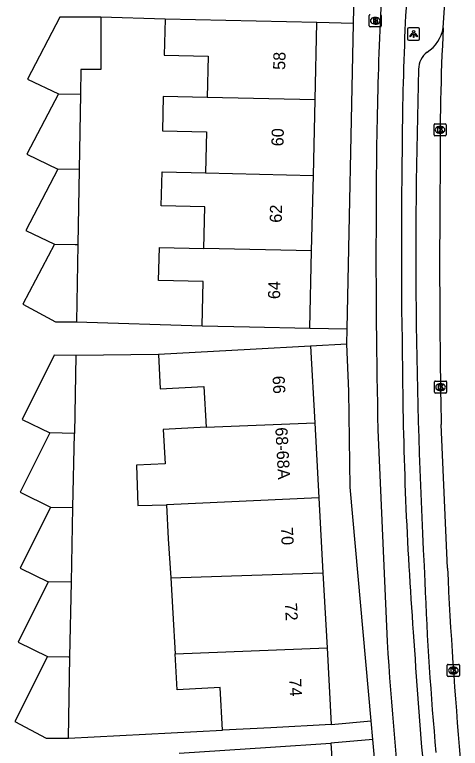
# Model space of a CAD drawing. Extents: x 160026 to 161302, y 384757 to 385701.
# Drawn here: x 160769.4 to 160806.2, y 385019.4 to 385080 of the extents above; entities that cross this region are included whole.
import ezdxf

# ---------------------------------------------------------------- set-up
doc = ezdxf.new("R2010")
doc.units = 0
for name, color, linetype in [('IMGEO_Brandkraan', 7, 'Continuous'), ('IMGEO_Fietspad_open', 7, 'Continuous'), ('IMGEO_Kolk', 7, 'Continuous'), ('IMGEO_Lichtpunt', 7, 'Continuous'), ('IMGEO_Pand', 7, 'Continuous'), ('IMGEO_Pand_nummerreeks', 7, 'Continuous'), ('IMGEO_Parkeervlak_open', 7, 'Continuous'), ('IMGEO_Rijbaan_lokaal_gesloten', 7, 'Continuous'), ('IMGEO_Rijbaan_lokaal_open', 7, 'Continuous'), ('IMGEO_Voetpad_open', 7, 'Continuous')]:
    doc.layers.add(name, color=color, linetype=linetype)

msp = doc.modelspace()

# ---------------------------------------------------------------- linework, layer by layer
at = {"layer": 'IMGEO_Brandkraan'}
for p, q in [((160798.662, 385079.057), (160798.662, 385079.909)), ((160799.15, 385079.763), (160799.175, 385079.763)), ((160799.663, 385079.909), (160799.663, 385079.057)), ((160799.173, 385079.203), (160799.148, 385079.203)), ((160799.589, 385078.983), (160798.737, 385078.983))]:
    msp.add_line(p, q, dxfattribs=at)
for points in [[(160798.662, 385079.057), (160798.662, 385079.909)], [(160799.01, 385079.683), (160799.01, 385079.283), (160799.223, 385079.283)], [(160799.241, 385079.683), (160799.01, 385079.683)], [(160799.189, 385079.602), (160799.135, 385079.602), (160799.135, 385079.526)], [(160799.663, 385079.909), (160799.663, 385079.057)], [(160799.135, 385079.526), (160799.188, 385079.526)], [(160799.197, 385079.45), (160799.135, 385079.45), (160799.135, 385079.369)], [(160799.135, 385079.369), (160799.197, 385079.369)], [(160799.589, 385078.983), (160798.737, 385078.983)]]:
    msp.add_lwpolyline(points, dxfattribs=at)
for centre, radius, start, end in [((160798.739, 385079.907), 0.0765, 91.55205, 178.44795), ((160798.739, 385079.907), 0.0765, 91.55205, 178.44795), ((160799.19, 385079.564), 0.0379, 267.82845, 90.93552), ((160799.245, 385079.538), 0.145, 59.4692, 91.53667), ((160799.27, 385079.585), 0.0922, 285.51372, 58.15012), ((160799.587, 385079.907), 0.0765, 1.55205, 88.44795), ((160799.587, 385079.907), 0.0765, 1.55205, 88.44795), ((160798.739, 385079.059), 0.0765, 181.55205, 268.44795), ((160798.739, 385079.059), 0.0765, 181.55205, 268.44795), ((160799.198, 385079.409), 0.0404, 269.87594, 90.50774), ((160799.229, 385079.534), 0.251, 268.66757, 293.53466), ((160799.275, 385079.393), 0.105, 301.31148, 78.98903), ((160799.587, 385079.059), 0.0765, 271.55205, 358.44795), ((160799.587, 385079.059), 0.0765, 271.55205, 358.44795)]:
    msp.add_arc(centre, radius, start, end, dxfattribs=at)
for centre, major_axis, ratio, start_param, end_param in [((160799.149, 385079.483), (-0.387, 0.002), 0.722429, 4.712389, 7.853982), ((160799.174, 385079.483), (-0.39, 0.002), 0.717154, 1.570796, 4.712389)]:
    msp.add_ellipse(centre, major_axis=major_axis, ratio=ratio, start_param=start_param, end_param=end_param, dxfattribs=at)
at = {"layer": 'IMGEO_Fietspad_open'}
msp.add_lwpolyline([(160799.384, 385045.713), (160800.145, 385028.23)], dxfattribs=at)
for centre, radius, start, end in [((161060.115, 385067.634), 258.736, 175.08564, 179.46807), ((161185.962, 385063.418), 386.73, 177.09467, 180.03782), ((161365.592, 385060.944), 564.275, 179.07681, 181.03041), ((161384.823, 385059.538), 585.602, 179.645344, 181.352793), ((161123.766, 385053.052), 322.366, 180.40077, 184.27973), ((161342.173, 385063.589), 540.981, 183.66637, 186.14879), ((161161.658, 385051.094), 362.235, 183.61885, 186.14936)]:
    msp.add_arc(centre, radius, start, end, dxfattribs=at)
at = {"layer": 'IMGEO_Kolk'}
for p, q in [((160804.014, 385070.05), (160804.014, 385070.902)), ((160804.089, 385070.976), (160804.941, 385070.976)), ((160804.502, 385070.756), (160804.527, 385070.756)), ((160805.015, 385070.902), (160805.015, 385070.05)), ((160804.941, 385069.976), (160804.089, 385069.976)), ((160804.525, 385070.196), (160804.5, 385070.196)), ((160804.052, 385048.813), (160804.052, 385049.665)), ((160804.127, 385049.739), (160804.979, 385049.739)), ((160804.54, 385049.519), (160804.565, 385049.519)), ((160805.053, 385049.665), (160805.053, 385048.813)), ((160804.979, 385048.739), (160804.127, 385048.739)), ((160804.563, 385048.959), (160804.538, 385048.959)), ((160805.187, 385026.346), (160806.039, 385026.346)), ((160805.112, 385025.42), (160805.112, 385026.272)), ((160805.6, 385026.126), (160805.625, 385026.126)), ((160806.113, 385026.272), (160806.113, 385025.42)), ((160806.039, 385025.346), (160805.187, 385025.346)), ((160805.623, 385025.566), (160805.598, 385025.566))]:
    msp.add_line(p, q, dxfattribs=at)
for points in [[(160804.014, 385070.05), (160804.014, 385070.902)], [(160804.089, 385070.976), (160804.941, 385070.976)], [(160804.335, 385070.676), (160804.458, 385070.676), (160804.458, 385070.525), (160804.588, 385070.676), (160804.752, 385070.676), (160804.606, 385070.525), (160804.759, 385070.276), (160804.607, 385070.276), (160804.522, 385070.44), (160804.458, 385070.373), (160804.458, 385070.276), (160804.335, 385070.276), (160804.335, 385070.676)], [(160805.015, 385070.902), (160805.015, 385070.05)], [(160804.941, 385069.976), (160804.089, 385069.976)], [(160804.052, 385048.813), (160804.052, 385049.665)], [(160804.127, 385049.739), (160804.979, 385049.739)], [(160804.373, 385049.439), (160804.496, 385049.439), (160804.496, 385049.288), (160804.626, 385049.439), (160804.79, 385049.439), (160804.644, 385049.288), (160804.797, 385049.039), (160804.645, 385049.039), (160804.56, 385049.203), (160804.496, 385049.136), (160804.496, 385049.039), (160804.373, 385049.039), (160804.373, 385049.439)], [(160805.053, 385049.665), (160805.053, 385048.813)], [(160804.979, 385048.739), (160804.127, 385048.739)], [(160805.187, 385026.346), (160806.039, 385026.346)], [(160805.112, 385025.42), (160805.112, 385026.272)], [(160805.433, 385026.046), (160805.556, 385026.046), (160805.556, 385025.895), (160805.686, 385026.046), (160805.85, 385026.046), (160805.704, 385025.895), (160805.857, 385025.646), (160805.705, 385025.646), (160805.62, 385025.81), (160805.556, 385025.743), (160805.556, 385025.646), (160805.433, 385025.646), (160805.433, 385026.046)], [(160806.113, 385026.272), (160806.113, 385025.42)], [(160806.039, 385025.346), (160805.187, 385025.346)]]:
    msp.add_lwpolyline(points, dxfattribs=at)
for centre, start, end in [((160804.091, 385070.9), 91.55205, 178.44795), ((160804.091, 385070.9), 91.55205, 178.44795), ((160804.939, 385070.9), 1.55205, 88.44795), ((160804.939, 385070.9), 1.55205, 88.44795), ((160804.091, 385070.052), 181.55205, 268.44795), ((160804.091, 385070.052), 181.55205, 268.44795), ((160804.939, 385070.052), 271.55205, 358.44795), ((160804.939, 385070.052), 271.55205, 358.44795), ((160804.129, 385049.663), 91.55205, 178.44795), ((160804.129, 385049.663), 91.55205, 178.44795), ((160804.977, 385049.663), 1.55205, 88.44795), ((160804.977, 385049.663), 1.55205, 88.44795), ((160804.129, 385048.815), 181.55205, 268.44795), ((160804.129, 385048.815), 181.55205, 268.44795), ((160804.977, 385048.815), 271.55205, 358.44795), ((160804.977, 385048.815), 271.55205, 358.44795), ((160805.189, 385026.27), 91.55205, 178.44795), ((160805.189, 385026.27), 91.55205, 178.44795), ((160806.037, 385026.27), 1.55205, 88.44795), ((160806.037, 385026.27), 1.55205, 88.44795), ((160805.189, 385025.422), 181.55205, 268.44795), ((160805.189, 385025.422), 181.55205, 268.44795), ((160806.037, 385025.422), 271.55205, 358.44795), ((160806.037, 385025.422), 271.55205, 358.44795)]:
    msp.add_arc(centre, 0.0765, start, end, dxfattribs=at)
for centre, major_axis, ratio, start_param, end_param in [((160804.501, 385070.476), (-0.387, 0.002), 0.722429, 4.712389, 7.853982), ((160804.526, 385070.476), (-0.39, 0.002), 0.717154, 1.570796, 4.712389), ((160804.539, 385049.239), (-0.387, 0.002), 0.722429, 4.712389, 7.853982), ((160804.564, 385049.239), (-0.39, 0.002), 0.717154, 1.570796, 4.712389), ((160805.599, 385025.846), (-0.387, 0.002), 0.722429, 4.712389, 7.853982), ((160805.624, 385025.846), (-0.39, 0.002), 0.717154, 1.570796, 4.712389)]:
    msp.add_ellipse(centre, major_axis=major_axis, ratio=ratio, start_param=start_param, end_param=end_param, dxfattribs=at)
at = {"layer": 'IMGEO_Lichtpunt'}
for p, q in [((160801.831, 385078.792), (160801.831, 385077.985)), ((160801.831, 385078.792), (160801.831, 385077.985)), ((160802.733, 385078.887), (160801.925, 385078.887)), ((160802.733, 385078.887), (160801.925, 385078.887)), ((160802.827, 385077.985), (160802.827, 385078.792)), ((160802.827, 385077.985), (160802.827, 385078.792)), ((160801.925, 385077.891), (160802.733, 385077.891)), ((160801.925, 385077.891), (160802.733, 385077.891))]:
    msp.add_line(p, q, dxfattribs=at)
for points in [[(160802.205, 385078.456), (160802.244, 385078.428), (160802.056, 385078.166), (160802.018, 385078.193), (160802.205, 385078.456)], [(160802.307, 385078.408), (160802.354, 385078.408), (160802.354, 385078.086), (160802.307, 385078.086), (160802.307, 385078.408)], [(160802.417, 385078.428), (160802.455, 385078.455), (160802.642, 385078.193), (160802.603, 385078.165), (160802.417, 385078.428)]]:
    msp.add_lwpolyline(points, dxfattribs=at)
msp.add_circle((160802.33, 385078.59), 0.0994, dxfattribs=at)
for centre, start, end in [((160801.925, 385078.792), 90, 180), ((160801.925, 385078.792), 90, 180), ((160802.733, 385078.792), 0, 90), ((160802.733, 385078.792), 0, 90), ((160801.925, 385077.985), 180, 270), ((160801.925, 385077.985), 180, 270), ((160802.733, 385077.985), 270, 0), ((160802.733, 385077.985), 270, 360)]:
    msp.add_arc(centre, 0.0946, start, end, dxfattribs=at)
at = {"layer": 'IMGEO_Pand'}
for points in [[(160776.499, 385079.771), (160773.125, 385079.771), (160770.456, 385074.665), (160773.003, 385073.447)], [(160776.499, 385079.771), (160776.499, 385075.444), (160774.852, 385075.444), (160774.818, 385073.412)], [(160781.803, 385079.619), (160781.735, 385076.631), (160785.359, 385076.549), (160785.283, 385073.153)], [(160794.335, 385079.336), (160789.337, 385079.449), (160781.803, 385079.619)], [(160794.191, 385072.952), (160794.335, 385079.336)], [(160773.003, 385073.447), (160770.397, 385068.461), (160772.953, 385067.239)], [(160773.003, 385073.447), (160774.818, 385073.412)], [(160774.818, 385073.412), (160774.712, 385067.205)], [(160785.283, 385073.153), (160781.653, 385073.235), (160781.588, 385070.384), (160785.229, 385070.301), (160785.153, 385066.921)], [(160794.191, 385072.952), (160785.283, 385073.153)], [(160794.05, 385066.72), (160794.191, 385072.952)], [(160772.953, 385067.239), (160770.308, 385062.179), (160772.67, 385061.05)], [(160774.712, 385067.205), (160772.953, 385067.239)], [(160774.712, 385067.205), (160774.607, 385061.012)], [(160785.001, 385060.69), (160785.078, 385064.116), (160781.493, 385064.197), (160781.556, 385067.002), (160785.153, 385066.921)], [(160785.153, 385066.921), (160794.05, 385066.72)], [(160793.909, 385060.49), (160794.05, 385066.72)], [(160772.67, 385061.05), (160770.075, 385056.085), (160772.751, 385054.638), (160774.498, 385054.638)], [(160772.67, 385061.05), (160774.372, 385061.017), (160774.607, 385061.012)], [(160774.607, 385061.012), (160774.498, 385054.638)], [(160784.86, 385054.309), (160784.942, 385057.946), (160781.273, 385058.029), (160781.335, 385060.773), (160785.001, 385060.69)], [(160793.909, 385060.49), (160785.001, 385060.69)], [(160793.765, 385054.108), (160793.909, 385060.49)], [(160784.86, 385054.309), (160788.767, 385054.221), (160793.765, 385054.108)], [(160793.823, 385052.623), (160788.831, 385052.35), (160781.254, 385051.936)], [(160793.823, 385052.623), (160794.17, 385046.286)], [(160774.447, 385051.849), (160772.663, 385051.885), (160770.001, 385046.567), (160772.279, 385045.452)], [(160774.447, 385051.849), (160774.318, 385045.412)], [(160781.254, 385051.936), (160781.409, 385049.099), (160785.005, 385049.296), (160785.188, 385045.938)], [(160785.188, 385045.938), (160794.17, 385046.286)], [(160794.17, 385046.286), (160794.508, 385040.1)], [(160785.188, 385045.938), (160781.653, 385045.744), (160781.808, 385042.912), (160779.453, 385042.783), (160779.559, 385039.452), (160781.917, 385039.512)], [(160772.279, 385045.452), (160769.832, 385040.565), (160772.361, 385039.328)], [(160774.318, 385045.412), (160772.279, 385045.452)], [(160774.195, 385039.293), (160774.318, 385045.412)], [(160794.508, 385040.1), (160781.917, 385039.512)], [(160794.508, 385040.1), (160794.846, 385033.912)], [(160772.361, 385039.328), (160769.84, 385034.294), (160772.159, 385033.16)], [(160772.361, 385039.328), (160774.195, 385039.293)], [(160774.071, 385033.122), (160774.195, 385039.293)], [(160781.917, 385039.512), (160782.07, 385036.716), (160782.293, 385033.488)], [(160782.293, 385033.488), (160794.846, 385033.912)], [(160794.846, 385033.912), (160795.185, 385027.725)], [(160772.159, 385033.16), (160769.665, 385028.18), (160772.089, 385026.994)], [(160774.071, 385033.122), (160772.159, 385033.16)], [(160773.947, 385026.958), (160774.071, 385033.122)], [(160782.293, 385033.488), (160782.454, 385030.562), (160782.648, 385027.215)], [(160782.648, 385027.215), (160795.185, 385027.725)], [(160795.185, 385027.725), (160795.531, 385021.392)], [(160772.089, 385026.994), (160769.389, 385021.634), (160771.995, 385020.244), (160773.82, 385020.244)], [(160772.089, 385026.994), (160773.82, 385026.96), (160773.947, 385026.958)], [(160773.82, 385020.244), (160773.947, 385026.958)], [(160786.561, 385020.902), (160786.368, 385024.429), (160782.811, 385024.234), (160782.648, 385027.215)], [(160795.531, 385021.392), (160790.539, 385021.119), (160786.561, 385020.902)], [(160782.963, 385019.013), (160790.512, 385019.505), (160795.501, 385019.83)], [(160795.501, 385019.83), (160795.911, 385013.53)]]:
    msp.add_lwpolyline(points, dxfattribs=at)
at = {"layer": 'IMGEO_Parkeervlak_open'}
for centre, radius, start, end in [((160801.795, 385079.418), 3.024, 303.10195, 350.17595), ((160804.535, 385075.464), 1.79, 127.47198, 179.39792), ((161293.978, 385060.305), 491.468, 178.23031, 183.16451), ((161062.791, 385042.872), 259.713, 182.1398, 185.25863)]:
    msp.add_arc(centre, radius, start, end, dxfattribs=at)
at = {"layer": 'IMGEO_Rijbaan_lokaal_gesloten'}
for points in [[(160804.774, 385078.902), (160805.006, 385082.605)], [(160805.126, 385034.299), (160804.608, 385046.14)]]:
    msp.add_lwpolyline(points, dxfattribs=at)
for centre, radius, start, end in [((160995.001, 385068.868), 190.492, 176.98047, 180.57137), ((161478.147, 385059.432), 673.67, 179.359072, 181.130585), ((161181.601, 385051.814), 376.882, 182.66374, 185.05737)]:
    msp.add_arc(centre, radius, start, end, dxfattribs=at)
at = {"layer": 'IMGEO_Rijbaan_lokaal_open'}
for points in [[(160797.377, 385079.267), (160797.458, 385082.965)], [(160781.803, 385079.619), (160776.499, 385079.771)], [(160797.377, 385079.267), (160794.335, 385079.336)], [(160774.498, 385054.638), (160784.86, 385054.309)], [(160793.765, 385054.108), (160796.85, 385054.044)], [(160796.824, 385052.787), (160796.85, 385054.044)], [(160796.824, 385052.787), (160793.823, 385052.623)], [(160781.254, 385051.936), (160774.447, 385051.849)], [(160795.531, 385021.392), (160798.825, 385021.689)], [(160798.965, 385020.142), (160798.825, 385021.689)], [(160773.82, 385020.244), (160786.561, 385020.902)], [(160798.965, 385020.142), (160795.501, 385019.83)]]:
    msp.add_lwpolyline(points, dxfattribs=at)
at = {"layer": 'IMGEO_Voetpad_open'}
for points in [[(160796.85, 385054.044), (160797.377, 385079.267)], [(160798.825, 385021.689), (160797.085, 385040.973), (160796.968, 385048.897), (160796.824, 385052.787)], [(160801.456, 384992.515), (160800.781, 385000), (160798.965, 385020.142)]]:
    msp.add_lwpolyline(points, dxfattribs=at)

# ---------------------------------------------------------------- texts
at = {"layer": 'IMGEO_Pand_nummerreeks'}
for s, rotation, p in [('58', 88.70533, (160791.725, 385075.417)), ('60', 88.70533, (160791.583, 385069.11)), ('62', 88.70533, (160791.44, 385062.797)), ('64', 88.70533, (160791.298, 385056.493)), ('66', 273.13034, (160790.674, 385050.146)), ('68-68A', 273.13034, (160790.907, 385045.893)), ('70', 273.13034, (160791.357, 385037.65)), ('72', 273.13034, (160791.698, 385031.41)), ('74', 273.13034, (160792.041, 385025.161))]:
    msp.add_text(s, height=1, rotation=rotation, dxfattribs=at).set_placement(p)

doc.saveas('drawing.dxf')
